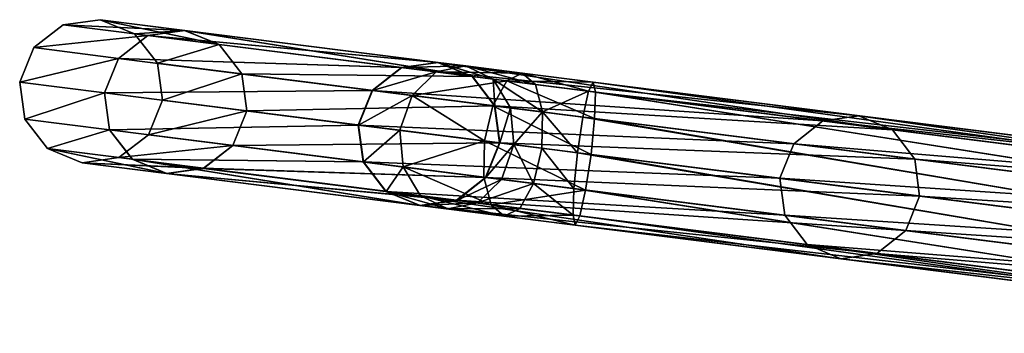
# Model space of a CAD drawing. Header units: millimetres. Extents: x 0 to 316, y 0 to 317.
# Tile 554 of 656: x 0 to 20.53, y 172.94 to 179.47. Entities that reach past the tile are written whole.
import ezdxf

# ---------------------------------------------------------------- set-up
doc = ezdxf.new("R2010")
doc.units = ezdxf.units.MM
doc.header["$LTSCALE"] = 25.4
doc.layers.get('0').update_dxf_attribs({"true_color": 0xff5454})

# ---------------------------------------------------------------- blocks, each defined once
blk = doc.blocks.new('LUKSOR-L-8847.STL')
at = {"color": 250, "true_color": 0x262626}
mesh = blk.add_polyface(dxfattribs=at)
corners = [(-157.062, 180.477, 309.404), (-154.685, 180.73, 258.355), (-155.297, 180.254, 258.317), (-156.449, 180.953, 309.404)]
mesh.append_faces([[corners[k] for k in face] for face in [(0, 1, 2), (1, 0, 3)]], dxfattribs={"vtx0": -1, "color": 250})
mesh = blk.add_polyface(dxfattribs=at)
corners = [(-157.062, 180.477, 309.404), (-154.681, 180.729, 360.453), (-156.449, 180.953, 309.404), (-155.294, 180.253, 360.492)]
mesh.append_faces([[corners[k] for k in face] for face in [(0, 1, 2), (1, 0, 3)]], dxfattribs={"vtx0": -1, "color": 250})
mesh = blk.add_polyface(dxfattribs=at)
corners = [(-156.449, 180.953, 309.404), (-153.917, 180.836, 258.407), (-154.685, 180.73, 258.355), (-155.68, 181.058, 309.404)]
mesh.append_faces([[corners[k] for k in face] for face in [(0, 1, 2), (1, 0, 3)]], dxfattribs={"vtx0": -1, "color": 250})
mesh = blk.add_polyface(dxfattribs=at)
corners = [(-156.449, 180.953, 309.404), (-153.914, 180.835, 360.401), (-155.68, 181.058, 309.404), (-154.681, 180.729, 360.453)]
mesh.append_faces([[corners[k] for k in face] for face in [(0, 1, 2), (1, 0, 3)]], dxfattribs={"vtx0": -1, "color": 250})
mesh = blk.add_polyface(dxfattribs=at)
corners = [(-155.68, 181.058, 309.404), (-153.2, 180.542, 258.459), (-153.917, 180.836, 258.407), (-154.961, 180.765, 309.404)]
mesh.append_faces([[corners[k] for k in face] for face in [(0, 1, 2), (1, 0, 3)]], dxfattribs={"vtx0": -1, "color": 250})
mesh = blk.add_polyface(dxfattribs=at)
corners = [(-153.914, 180.835, 360.401), (-154.961, 180.765, 309.404), (-155.68, 181.058, 309.404), (-153.197, 180.542, 360.349)]
mesh.append_faces([[corners[k] for k in face] for face in [(0, 1, 2), (1, 0, 3)]], dxfattribs={"vtx0": -1, "color": 250})
mesh = blk.add_polyface(dxfattribs=at)
corners = [(-155.297, 180.254, 258.317), (-149.398, 180.062, 207.553), (-150.006, 179.585, 207.477), (-154.685, 180.73, 258.355)]
mesh.append_faces([[corners[k] for k in face] for face in [(0, 1, 2), (1, 0, 3)]], dxfattribs={"vtx0": -1, "color": 250})
mesh = blk.add_polyface(dxfattribs=at)
corners = [(-155.294, 180.253, 360.492), (-149.391, 180.061, 411.254), (-154.681, 180.729, 360.453), (-149.999, 179.585, 411.331)]
mesh.append_faces([[corners[k] for k in face] for face in [(0, 1, 2), (1, 0, 3)]], dxfattribs={"vtx0": -1, "color": 250})
mesh = blk.add_polyface(dxfattribs=at)
corners = [(-153.2, 180.542, 258.459), (-154.485, 180.151, 309.404), (-152.726, 179.929, 258.498), (-154.961, 180.765, 309.404)]
mesh.append_faces([[corners[k] for k in face] for face in [(0, 1, 2), (1, 0, 3)]], dxfattribs={"vtx0": -1, "color": 250})
mesh = blk.add_polyface(dxfattribs=at)
corners = [(-154.485, 180.151, 309.404), (-153.197, 180.542, 360.349), (-152.722, 179.929, 360.311), (-154.961, 180.765, 309.404)]
mesh.append_faces([[corners[k] for k in face] for face in [(0, 1, 2), (1, 0, 3)]], dxfattribs={"vtx0": -1, "color": 250})
mesh = blk.add_polyface(dxfattribs=at)
corners = [(-154.685, 180.73, 258.355), (-148.636, 180.168, 207.658), (-149.398, 180.062, 207.553), (-153.917, 180.836, 258.407)]
mesh.append_faces([[corners[k] for k in face] for face in [(0, 1, 2), (1, 0, 3)]], dxfattribs={"vtx0": -1, "color": 250})
mesh = blk.add_polyface(dxfattribs=at)
corners = [(-154.681, 180.729, 360.453), (-148.629, 180.167, 411.15), (-153.914, 180.835, 360.401), (-149.391, 180.061, 411.254)]
mesh.append_faces([[corners[k] for k in face] for face in [(0, 1, 2), (1, 0, 3)]], dxfattribs={"vtx0": -1, "color": 250})
mesh = blk.add_polyface(dxfattribs=at)
corners = [(-153.917, 180.836, 258.407), (-147.924, 179.876, 207.762), (-148.636, 180.168, 207.658), (-153.2, 180.542, 258.459)]
mesh.append_faces([[corners[k] for k in face] for face in [(0, 1, 2), (1, 0, 3)]], dxfattribs={"vtx0": -1, "color": 250})
mesh = blk.add_polyface(dxfattribs=at)
corners = [(-153.914, 180.835, 360.401), (-147.918, 179.875, 411.046), (-153.197, 180.542, 360.349), (-148.629, 180.167, 411.15)]
mesh.append_faces([[corners[k] for k in face] for face in [(0, 1, 2), (1, 0, 3)]], dxfattribs={"vtx0": -1, "color": 250})
mesh = blk.add_polyface(dxfattribs=at)
corners = [(-157.356, 179.758, 309.404), (-155.297, 180.254, 258.317), (-155.59, 179.535, 258.303), (-157.062, 180.477, 309.404)]
mesh.append_faces([[corners[k] for k in face] for face in [(0, 1, 2), (1, 0, 3)]], dxfattribs={"vtx0": -1, "color": 250})
mesh = blk.add_polyface(dxfattribs=at)
corners = [(-155.294, 180.253, 360.492), (-157.356, 179.758, 309.404), (-155.586, 179.534, 360.506), (-157.062, 180.477, 309.404)]
mesh.append_faces([[corners[k] for k in face] for face in [(0, 1, 2), (1, 0, 3)]], dxfattribs={"vtx0": -1, "color": 250})
mesh = blk.add_polyface(dxfattribs=at)
corners = [(-147.924, 179.876, 207.762), (-152.726, 179.929, 258.498), (-147.454, 179.263, 207.838), (-153.2, 180.542, 258.459)]
mesh.append_faces([[corners[k] for k in face] for face in [(0, 1, 2), (1, 0, 3)]], dxfattribs={"vtx0": -1, "color": 250})
mesh = blk.add_polyface(dxfattribs=at)
corners = [(-152.722, 179.929, 360.311), (-147.918, 179.875, 411.046), (-147.447, 179.262, 410.97), (-153.197, 180.542, 360.349)]
mesh.append_faces([[corners[k] for k in face] for face in [(0, 1, 2), (1, 0, 3)]], dxfattribs={"vtx0": -1, "color": 250})
mesh = blk.add_polyface(dxfattribs=at)
corners = [(-155.59, 179.535, 258.303), (-150.006, 179.585, 207.477), (-150.298, 178.866, 207.449), (-155.297, 180.254, 258.317)]
mesh.append_faces([[corners[k] for k in face] for face in [(0, 1, 2), (1, 0, 3)]], dxfattribs={"vtx0": -1, "color": 250})
mesh = blk.add_polyface(dxfattribs=at)
corners = [(-149.999, 179.585, 411.331), (-155.586, 179.534, 360.506), (-150.291, 178.865, 411.359), (-155.294, 180.253, 360.492)]
mesh.append_faces([[corners[k] for k in face] for face in [(0, 1, 2), (1, 0, 3)]], dxfattribs={"vtx0": -1, "color": 250})
mesh = blk.add_polyface(dxfattribs=at)
corners = [(-152.726, 179.929, 258.498), (-154.379, 179.382, 309.404), (-152.621, 179.16, 258.512), (-154.485, 180.151, 309.404)]
mesh.append_faces([[corners[k] for k in face] for face in [(0, 1, 2), (1, 0, 3)]], dxfattribs={"vtx0": -1, "color": 250})
mesh = blk.add_polyface(dxfattribs=at)
corners = [(-154.379, 179.382, 309.404), (-152.722, 179.929, 360.311), (-152.617, 179.159, 360.297), (-154.485, 180.151, 309.404)]
mesh.append_faces([[corners[k] for k in face] for face in [(0, 1, 2), (1, 0, 3)]], dxfattribs={"vtx0": -1, "color": 250})
mesh = blk.add_polyface(dxfattribs=at)
corners = [(-150.006, 179.585, 207.477), (-140.614, 178.952, 157.246), (-141.216, 178.475, 157.132), (-149.398, 180.062, 207.553)]
mesh.append_faces([[corners[k] for k in face] for face in [(0, 1, 2), (1, 0, 3)]], dxfattribs={"vtx0": -1, "color": 250})
mesh = blk.add_polyface(dxfattribs=at)
corners = [(-149.999, 179.585, 411.331), (-148.672, 179.97, 412.998), (-149.391, 180.061, 411.254), (-149.175, 179.48, 413.33)]
mesh.append_faces([[corners[k] for k in face] for face in [(0, 1, 2), (1, 0, 3)]], dxfattribs={"vtx0": -1, "color": 250})
mesh = blk.add_polyface(dxfattribs=at)
corners = [(-149.398, 180.062, 207.553), (-139.861, 179.06, 157.402), (-140.614, 178.952, 157.246), (-148.636, 180.168, 207.658)]
mesh.append_faces([[corners[k] for k in face] for face in [(0, 1, 2), (1, 0, 3)]], dxfattribs={"vtx0": -1, "color": 250})
mesh = blk.add_polyface(dxfattribs=at)
corners = [(-149.391, 180.061, 411.254), (-148.054, 180.095, 412.545), (-148.629, 180.167, 411.15), (-148.672, 179.97, 412.998)]
mesh.append_faces([[corners[k] for k in face] for face in [(0, 1, 2), (1, 0, 3)]], dxfattribs={"vtx0": -1, "color": 250})
mesh = blk.add_polyface(dxfattribs=at)
corners = [(-148.672, 179.97, 412.998), (-146.877, 179.946, 413.481), (-148.054, 180.095, 412.545), (-147.202, 179.785, 414.167)]
mesh.append_faces([[corners[k] for k in face] for face in [(0, 1, 2), (1, 0, 3)]], dxfattribs={"vtx0": -1, "color": 250})
mesh = blk.add_polyface(dxfattribs=at)
corners = [(-148.636, 180.168, 207.658), (-139.159, 178.768, 157.558), (-139.861, 179.06, 157.402), (-147.924, 179.876, 207.762)]
mesh.append_faces([[corners[k] for k in face] for face in [(0, 1, 2), (1, 0, 3)]], dxfattribs={"vtx0": -1, "color": 250})
mesh = blk.add_polyface(dxfattribs=at)
corners = [(-148.629, 180.167, 411.15), (-147.486, 179.82, 412.092), (-147.918, 179.875, 411.046), (-148.054, 180.095, 412.545)]
mesh.append_faces([[corners[k] for k in face] for face in [(0, 1, 2), (1, 0, 3)]], dxfattribs={"vtx0": -1, "color": 250})
mesh = blk.add_polyface(dxfattribs=at)
corners = [(-148.054, 180.095, 412.545), (-146.604, 179.709, 412.794), (-147.486, 179.82, 412.092), (-146.877, 179.946, 413.481)]
mesh.append_faces([[corners[k] for k in face] for face in [(0, 1, 2), (1, 0, 3)]], dxfattribs={"vtx0": -1, "color": 250})
mesh = blk.add_polyface(dxfattribs=at)
corners = [(-147.454, 179.263, 207.838), (-152.621, 179.16, 258.512), (-147.35, 178.494, 207.866), (-152.726, 179.929, 258.498)]
mesh.append_faces([[corners[k] for k in face] for face in [(0, 1, 2), (1, 0, 3)]], dxfattribs={"vtx0": -1, "color": 250})
mesh = blk.add_polyface(dxfattribs=at)
corners = [(-152.617, 179.159, 360.297), (-147.447, 179.262, 410.97), (-147.343, 178.493, 410.942), (-152.722, 179.929, 360.311)]
mesh.append_faces([[corners[k] for k in face] for face in [(0, 1, 2), (1, 0, 3)]], dxfattribs={"vtx0": -1, "color": 250})
mesh = blk.add_polyface(dxfattribs=at)
corners = [(-149.175, 179.48, 413.33), (-147.202, 179.785, 414.167), (-148.672, 179.97, 412.998), (-147.489, 179.267, 414.67)]
mesh.append_faces([[corners[k] for k in face] for face in [(0, 1, 2), (1, 0, 3)]], dxfattribs={"vtx0": -1, "color": 250})
mesh = blk.add_polyface(dxfattribs=at)
corners = [(-139.159, 178.768, 157.558), (-147.454, 179.263, 207.838), (-138.695, 178.156, 157.672), (-147.924, 179.876, 207.762)]
mesh.append_faces([[corners[k] for k in face] for face in [(0, 1, 2), (1, 0, 3)]], dxfattribs={"vtx0": -1, "color": 250})
mesh = blk.add_polyface(dxfattribs=at)
corners = [(-147.447, 179.262, 410.97), (-147.486, 179.82, 412.092), (-147.121, 179.221, 411.761), (-147.918, 179.875, 411.046)]
mesh.append_faces([[corners[k] for k in face] for face in [(0, 1, 2), (1, 0, 3)]], dxfattribs={"vtx0": -1, "color": 250})
mesh = blk.add_polyface(dxfattribs=at)
corners = [(-147.202, 179.785, 414.167), (-145.398, 179.759, 413.72), (-146.877, 179.946, 413.481), (-145.352, 179.551, 414.466)]
mesh.append_faces([[corners[k] for k in face] for face in [(0, 1, 2), (1, 0, 3)]], dxfattribs={"vtx0": -1, "color": 250})
mesh = blk.add_polyface(dxfattribs=at)
corners = [(-146.877, 179.946, 413.481), (-145.494, 179.569, 412.973), (-146.604, 179.709, 412.794), (-145.398, 179.759, 413.72)]
mesh.append_faces([[corners[k] for k in face] for face in [(0, 1, 2), (1, 0, 3)]], dxfattribs={"vtx0": -1, "color": 250})
mesh = blk.add_polyface(dxfattribs=at)
corners = [(-157.25, 178.989, 309.404), (-155.59, 179.535, 258.303), (-155.485, 178.766, 258.317), (-157.356, 179.758, 309.404)]
mesh.append_faces([[corners[k] for k in face] for face in [(0, 1, 2), (1, 0, 3)]], dxfattribs={"vtx0": -1, "color": 250})
mesh = blk.add_polyface(dxfattribs=at)
corners = [(-155.586, 179.534, 360.506), (-157.25, 178.989, 309.404), (-155.482, 178.765, 360.492), (-157.356, 179.758, 309.404)]
mesh.append_faces([[corners[k] for k in face] for face in [(0, 1, 2), (1, 0, 3)]], dxfattribs={"vtx0": -1, "color": 250})
mesh = blk.add_polyface(dxfattribs=at)
corners = [(-145.369, 179, 415.013), (-147.202, 179.785, 414.167), (-147.489, 179.267, 414.67), (-145.352, 179.551, 414.466)]
mesh.append_faces([[corners[k] for k in face] for face in [(0, 1, 2), (1, 0, 3)]], dxfattribs={"vtx0": -1, "color": 250})
mesh = blk.add_polyface(dxfattribs=at)
corners = [(-147.486, 179.82, 412.092), (-146.454, 179.137, 412.291), (-147.121, 179.221, 411.761), (-146.604, 179.709, 412.794)]
mesh.append_faces([[corners[k] for k in face] for face in [(0, 1, 2), (1, 0, 3)]], dxfattribs={"vtx0": -1, "color": 250})
mesh = blk.add_polyface(dxfattribs=at)
corners = [(-145.494, 179.569, 412.973), (-146.454, 179.137, 412.291), (-146.604, 179.709, 412.794), (-145.615, 179.031, 412.426)]
mesh.append_faces([[corners[k] for k in face] for face in [(0, 1, 2), (1, 0, 3)]], dxfattribs={"vtx0": -1, "color": 250})
mesh = blk.add_polyface(dxfattribs=at)
corners = [(-145.398, 179.759, 413.72), (-127.513, 177.297, 413.015), (-145.494, 179.569, 412.973), (-127.562, 177.506, 413.761)]
mesh.append_faces([[corners[k] for k in face] for face in [(0, 1, 2), (1, 0, 3)]], dxfattribs={"vtx0": -1, "color": 250})
mesh = blk.add_polyface(dxfattribs=at)
corners = [(-145.352, 179.551, 414.466), (-127.562, 177.506, 413.761), (-145.398, 179.759, 413.72), (-127.662, 177.316, 414.507)]
mesh.append_faces([[corners[k] for k in face] for face in [(0, 1, 2), (1, 0, 3)]], dxfattribs={"vtx0": -1, "color": 250})
mesh = blk.add_polyface(dxfattribs=at)
corners = [(-155.485, 178.766, 258.317), (-150.298, 178.866, 207.449), (-150.194, 178.097, 207.477), (-155.59, 179.535, 258.303)]
mesh.append_faces([[corners[k] for k in face] for face in [(0, 1, 2), (1, 0, 3)]], dxfattribs={"vtx0": -1, "color": 250})
mesh = blk.add_polyface(dxfattribs=at)
corners = [(-150.291, 178.865, 411.359), (-155.482, 178.765, 360.492), (-150.188, 178.096, 411.331), (-155.586, 179.534, 360.506)]
mesh.append_faces([[corners[k] for k in face] for face in [(0, 1, 2), (1, 0, 3)]], dxfattribs={"vtx0": -1, "color": 250})
mesh = blk.add_polyface(dxfattribs=at)
corners = [(-150.298, 178.866, 207.449), (-141.216, 178.475, 157.132), (-141.505, 177.756, 157.091), (-150.006, 179.585, 207.477)]
mesh.append_faces([[corners[k] for k in face] for face in [(0, 1, 2), (1, 0, 3)]], dxfattribs={"vtx0": -1, "color": 250})
mesh = blk.add_polyface(dxfattribs=at)
corners = [(-149.175, 179.48, 413.33), (-150.291, 178.865, 411.359), (-149.428, 178.756, 413.451), (-149.999, 179.585, 411.331)]
mesh.append_faces([[corners[k] for k in face] for face in [(0, 1, 2), (1, 0, 3)]], dxfattribs={"vtx0": -1, "color": 250})
mesh = blk.add_polyface(dxfattribs=at)
corners = [(-147.663, 178.534, 414.854), (-149.175, 179.48, 413.33), (-149.428, 178.756, 413.451), (-147.489, 179.267, 414.67)]
mesh.append_faces([[corners[k] for k in face] for face in [(0, 1, 2), (1, 0, 3)]], dxfattribs={"vtx0": -1, "color": 250})
mesh = blk.add_polyface(dxfattribs=at)
corners = [(-145.494, 179.569, 412.973), (-127.527, 176.746, 412.469), (-145.615, 179.031, 412.426), (-127.513, 177.297, 413.015)]
mesh.append_faces([[corners[k] for k in face] for face in [(0, 1, 2), (1, 0, 3)]], dxfattribs={"vtx0": -1, "color": 250})
mesh = blk.add_polyface(dxfattribs=at)
corners = [(-127.785, 176.778, 415.054), (-145.352, 179.551, 414.466), (-145.369, 179, 415.013), (-127.662, 177.316, 414.507)]
mesh.append_faces([[corners[k] for k in face] for face in [(0, 1, 2), (1, 0, 3)]], dxfattribs={"vtx0": -1, "color": 250})
mesh = blk.add_polyface(dxfattribs=at)
corners = [(-152.621, 179.16, 258.512), (-154.673, 178.663, 309.404), (-152.914, 178.441, 258.498), (-154.379, 179.382, 309.404)]
mesh.append_faces([[corners[k] for k in face] for face in [(0, 1, 2), (1, 0, 3)]], dxfattribs={"vtx0": -1, "color": 250})
mesh = blk.add_polyface(dxfattribs=at)
corners = [(-154.673, 178.663, 309.404), (-152.617, 179.159, 360.297), (-152.91, 178.44, 360.311), (-154.379, 179.382, 309.404)]
mesh.append_faces([[corners[k] for k in face] for face in [(0, 1, 2), (1, 0, 3)]], dxfattribs={"vtx0": -1, "color": 250})
mesh = blk.add_polyface(dxfattribs=at)
corners = [(-145.444, 178.253, 415.213), (-147.489, 179.267, 414.67), (-147.663, 178.534, 414.854), (-145.369, 179, 415.013)]
mesh.append_faces([[corners[k] for k in face] for face in [(0, 1, 2), (1, 0, 3)]], dxfattribs={"vtx0": -1, "color": 250})
mesh = blk.add_polyface(dxfattribs=at)
corners = [(-138.695, 178.156, 157.672), (-147.35, 178.494, 207.866), (-138.594, 177.388, 157.713), (-147.454, 179.263, 207.838)]
mesh.append_faces([[corners[k] for k in face] for face in [(0, 1, 2), (1, 0, 3)]], dxfattribs={"vtx0": -1, "color": 250})
mesh = blk.add_polyface(dxfattribs=at)
corners = [(-147.343, 178.493, 410.942), (-147.121, 179.221, 411.761), (-147.056, 178.457, 411.639), (-147.447, 179.262, 410.97)]
mesh.append_faces([[corners[k] for k in face] for face in [(0, 1, 2), (1, 0, 3)]], dxfattribs={"vtx0": -1, "color": 250})
mesh = blk.add_polyface(dxfattribs=at)
corners = [(-146.454, 179.137, 412.291), (-147.056, 178.457, 411.639), (-147.121, 179.221, 411.761), (-146.468, 178.382, 412.107)]
mesh.append_faces([[corners[k] for k in face] for face in [(0, 1, 2), (1, 0, 3)]], dxfattribs={"vtx0": -1, "color": 250})
mesh = blk.add_polyface(dxfattribs=at)
corners = [(-147.35, 178.494, 207.866), (-152.914, 178.441, 258.498), (-147.642, 177.775, 207.838), (-152.621, 179.16, 258.512)]
mesh.append_faces([[corners[k] for k in face] for face in [(0, 1, 2), (1, 0, 3)]], dxfattribs={"vtx0": -1, "color": 250})
mesh = blk.add_polyface(dxfattribs=at)
corners = [(-152.91, 178.44, 360.311), (-147.343, 178.493, 410.942), (-147.635, 177.774, 410.97), (-152.617, 179.159, 360.297)]
mesh.append_faces([[corners[k] for k in face] for face in [(0, 1, 2), (1, 0, 3)]], dxfattribs={"vtx0": -1, "color": 250})
mesh = blk.add_polyface(dxfattribs=at)
corners = [(-146.454, 179.137, 412.291), (-145.728, 178.289, 412.226), (-146.468, 178.382, 412.107), (-145.615, 179.031, 412.426)]
mesh.append_faces([[corners[k] for k in face] for face in [(0, 1, 2), (1, 0, 3)]], dxfattribs={"vtx0": -1, "color": 250})
mesh = blk.add_polyface(dxfattribs=at)
corners = [(-145.615, 179.031, 412.426), (-127.601, 175.999, 412.269), (-145.728, 178.289, 412.226), (-127.527, 176.746, 412.469)]
mesh.append_faces([[corners[k] for k in face] for face in [(0, 1, 2), (1, 0, 3)]], dxfattribs={"vtx0": -1, "color": 250})
mesh = blk.add_polyface(dxfattribs=at)
corners = [(-140.614, 178.952, 157.246), (-127.636, 177.515, 107.884), (-128.376, 177.406, 107.678), (-139.861, 179.06, 157.402)]
mesh.append_faces([[corners[k] for k in face] for face in [(0, 1, 2), (1, 0, 3)]], dxfattribs={"vtx0": -1, "color": 250})
mesh = blk.add_polyface(dxfattribs=at)
corners = [(-139.861, 179.06, 157.402), (-126.945, 177.226, 108.091), (-127.636, 177.515, 107.884), (-139.159, 178.768, 157.558)]
mesh.append_faces([[corners[k] for k in face] for face in [(0, 1, 2), (1, 0, 3)]], dxfattribs={"vtx0": -1, "color": 250})
mesh = blk.add_polyface(dxfattribs=at)
corners = [(-156.774, 178.375, 309.404), (-155.485, 178.766, 258.317), (-155.01, 178.152, 258.355), (-157.25, 178.989, 309.404)]
mesh.append_faces([[corners[k] for k in face] for face in [(0, 1, 2), (1, 0, 3)]], dxfattribs={"vtx0": -1, "color": 250})
mesh = blk.add_polyface(dxfattribs=at)
corners = [(-155.482, 178.765, 360.492), (-156.774, 178.375, 309.404), (-155.007, 178.152, 360.453), (-157.25, 178.989, 309.404)]
mesh.append_faces([[corners[k] for k in face] for face in [(0, 1, 2), (1, 0, 3)]], dxfattribs={"vtx0": -1, "color": 250})
mesh = blk.add_polyface(dxfattribs=at)
corners = [(-150.194, 178.097, 207.477), (-141.505, 177.756, 157.091), (-141.404, 176.987, 157.132), (-150.298, 178.866, 207.449)]
mesh.append_faces([[corners[k] for k in face] for face in [(0, 1, 2), (1, 0, 3)]], dxfattribs={"vtx0": -1, "color": 250})
mesh = blk.add_polyface(dxfattribs=at)
corners = [(-149.428, 178.756, 413.451), (-150.188, 178.096, 411.331), (-149.363, 177.992, 413.33), (-150.291, 178.865, 411.359)]
mesh.append_faces([[corners[k] for k in face] for face in [(0, 1, 2), (1, 0, 3)]], dxfattribs={"vtx0": -1, "color": 250})
mesh = blk.add_polyface(dxfattribs=at)
corners = [(-127.899, 176.037, 415.254), (-145.369, 179, 415.013), (-145.444, 178.253, 415.213), (-127.785, 176.778, 415.054)]
mesh.append_faces([[corners[k] for k in face] for face in [(0, 1, 2), (1, 0, 3)]], dxfattribs={"vtx0": -1, "color": 250})
mesh = blk.add_polyface(dxfattribs=at)
corners = [(-141.216, 178.475, 157.132), (-128.376, 177.406, 107.678), (-128.969, 176.928, 107.527), (-140.614, 178.952, 157.246)]
mesh.append_faces([[corners[k] for k in face] for face in [(0, 1, 2), (1, 0, 3)]], dxfattribs={"vtx0": -1, "color": 250})
mesh = blk.add_polyface(dxfattribs=at)
corners = [(-155.01, 178.152, 258.355), (-150.194, 178.097, 207.477), (-149.724, 177.484, 207.553), (-155.485, 178.766, 258.317)]
mesh.append_faces([[corners[k] for k in face] for face in [(0, 1, 2), (1, 0, 3)]], dxfattribs={"vtx0": -1, "color": 250})
mesh = blk.add_polyface(dxfattribs=at)
corners = [(-150.188, 178.096, 411.331), (-155.007, 178.152, 360.453), (-149.717, 177.484, 411.254), (-155.482, 178.765, 360.492)]
mesh.append_faces([[corners[k] for k in face] for face in [(0, 1, 2), (1, 0, 3)]], dxfattribs={"vtx0": -1, "color": 250})
mesh = blk.add_polyface(dxfattribs=at)
corners = [(-152.914, 178.441, 258.498), (-155.286, 178.187, 309.404), (-153.526, 177.965, 258.459), (-154.673, 178.663, 309.404)]
mesh.append_faces([[corners[k] for k in face] for face in [(0, 1, 2), (1, 0, 3)]], dxfattribs={"vtx0": -1, "color": 250})
mesh = blk.add_polyface(dxfattribs=at)
corners = [(-152.91, 178.44, 360.311), (-155.286, 178.187, 309.404), (-154.673, 178.663, 309.404), (-153.522, 177.964, 360.349)]
mesh.append_faces([[corners[k] for k in face] for face in [(0, 1, 2), (1, 0, 3)]], dxfattribs={"vtx0": -1, "color": 250})
mesh = blk.add_polyface(dxfattribs=at)
corners = [(-149.363, 177.992, 413.33), (-147.663, 178.534, 414.854), (-149.428, 178.756, 413.451), (-147.677, 177.779, 414.67)]
mesh.append_faces([[corners[k] for k in face] for face in [(0, 1, 2), (1, 0, 3)]], dxfattribs={"vtx0": -1, "color": 250})
mesh = blk.add_polyface(dxfattribs=at)
corners = [(-126.945, 177.226, 108.091), (-138.695, 178.156, 157.672), (-126.491, 176.615, 108.242), (-139.159, 178.768, 157.558)]
mesh.append_faces([[corners[k] for k in face] for face in [(0, 1, 2), (1, 0, 3)]], dxfattribs={"vtx0": -1, "color": 250})
mesh = blk.add_polyface(dxfattribs=at)
corners = [(-147.642, 177.775, 207.838), (-153.526, 177.965, 258.459), (-148.25, 177.298, 207.762), (-152.914, 178.441, 258.498)]
mesh.append_faces([[corners[k] for k in face] for face in [(0, 1, 2), (1, 0, 3)]], dxfattribs={"vtx0": -1, "color": 250})
mesh = blk.add_polyface(dxfattribs=at)
corners = [(-147.635, 177.774, 410.97), (-153.522, 177.964, 360.349), (-152.91, 178.44, 360.311), (-148.243, 177.297, 411.046)]
mesh.append_faces([[corners[k] for k in face] for face in [(0, 1, 2), (1, 0, 3)]], dxfattribs={"vtx0": -1, "color": 250})
mesh = blk.add_polyface(dxfattribs=at)
corners = [(-145.557, 177.511, 415.013), (-147.663, 178.534, 414.854), (-147.677, 177.779, 414.67), (-145.444, 178.253, 415.213)]
mesh.append_faces([[corners[k] for k in face] for face in [(0, 1, 2), (1, 0, 3)]], dxfattribs={"vtx0": -1, "color": 250})
mesh = blk.add_polyface(dxfattribs=at)
corners = [(-138.594, 177.388, 157.713), (-147.642, 177.775, 207.838), (-138.883, 176.668, 157.672), (-147.35, 178.494, 207.866)]
mesh.append_faces([[corners[k] for k in face] for face in [(0, 1, 2), (1, 0, 3)]], dxfattribs={"vtx0": -1, "color": 250})
mesh = blk.add_polyface(dxfattribs=at)
corners = [(-147.635, 177.774, 410.97), (-147.056, 178.457, 411.639), (-147.309, 177.733, 411.761), (-147.343, 178.493, 410.942)]
mesh.append_faces([[corners[k] for k in face] for face in [(0, 1, 2), (1, 0, 3)]], dxfattribs={"vtx0": -1, "color": 250})
mesh = blk.add_polyface(dxfattribs=at)
corners = [(-147.056, 178.457, 411.639), (-146.642, 177.648, 412.291), (-147.309, 177.733, 411.761), (-146.468, 178.382, 412.107)]
mesh.append_faces([[corners[k] for k in face] for face in [(0, 1, 2), (1, 0, 3)]], dxfattribs={"vtx0": -1, "color": 250})
mesh = blk.add_polyface(dxfattribs=at)
corners = [(-141.505, 177.756, 157.091), (-128.969, 176.928, 107.527), (-129.254, 176.208, 107.472), (-141.216, 178.475, 157.132)]
mesh.append_faces([[corners[k] for k in face] for face in [(0, 1, 2), (1, 0, 3)]], dxfattribs={"vtx0": -1, "color": 250})
mesh = blk.add_polyface(dxfattribs=at)
corners = [(-154.293, 177.859, 258.407), (-156.774, 178.375, 309.404), (-155.01, 178.152, 258.355), (-156.056, 178.082, 309.404)]
mesh.append_faces([[corners[k] for k in face] for face in [(0, 1, 2), (1, 0, 3)]], dxfattribs={"vtx0": -1, "color": 250})
mesh = blk.add_polyface(dxfattribs=at)
corners = [(-154.29, 177.859, 360.401), (-156.774, 178.375, 309.404), (-156.056, 178.082, 309.404), (-155.007, 178.152, 360.453)]
mesh.append_faces([[corners[k] for k in face] for face in [(0, 1, 2), (1, 0, 3)]], dxfattribs={"vtx0": -1, "color": 250})
mesh = blk.add_polyface(dxfattribs=at)
corners = [(-153.526, 177.965, 258.459), (-156.056, 178.082, 309.404), (-154.293, 177.859, 258.407), (-155.286, 178.187, 309.404)]
mesh.append_faces([[corners[k] for k in face] for face in [(0, 1, 2), (1, 0, 3)]], dxfattribs={"vtx0": -1, "color": 250})
mesh = blk.add_polyface(dxfattribs=at)
corners = [(-153.522, 177.964, 360.349), (-156.056, 178.082, 309.404), (-155.286, 178.187, 309.404), (-154.29, 177.859, 360.401)]
mesh.append_faces([[corners[k] for k in face] for face in [(0, 1, 2), (1, 0, 3)]], dxfattribs={"vtx0": -1, "color": 250})
mesh = blk.add_polyface(dxfattribs=at)
corners = [(-146.468, 178.382, 412.107), (-145.803, 177.542, 412.426), (-146.642, 177.648, 412.291), (-145.728, 178.289, 412.226)]
mesh.append_faces([[corners[k] for k in face] for face in [(0, 1, 2), (1, 0, 3)]], dxfattribs={"vtx0": -1, "color": 250})
mesh = blk.add_polyface(dxfattribs=at)
corners = [(-145.728, 178.289, 412.226), (-127.715, 175.257, 412.469), (-145.803, 177.542, 412.426), (-127.601, 175.999, 412.269)]
mesh.append_faces([[corners[k] for k in face] for face in [(0, 1, 2), (1, 0, 3)]], dxfattribs={"vtx0": -1, "color": 250})
mesh = blk.add_polyface(dxfattribs=at)
corners = [(-127.973, 175.29, 415.054), (-145.444, 178.253, 415.213), (-145.557, 177.511, 415.013), (-127.899, 176.037, 415.254)]
mesh.append_faces([[corners[k] for k in face] for face in [(0, 1, 2), (1, 0, 3)]], dxfattribs={"vtx0": -1, "color": 250})
mesh = blk.add_polyface(dxfattribs=at)
corners = [(-149.012, 177.192, 207.658), (-155.01, 178.152, 258.355), (-149.724, 177.484, 207.553), (-154.293, 177.859, 258.407)]
mesh.append_faces([[corners[k] for k in face] for face in [(0, 1, 2), (1, 0, 3)]], dxfattribs={"vtx0": -1, "color": 250})
mesh = blk.add_polyface(dxfattribs=at)
corners = [(-149.005, 177.191, 411.15), (-155.007, 178.152, 360.453), (-154.29, 177.859, 360.401), (-149.717, 177.484, 411.254)]
mesh.append_faces([[corners[k] for k in face] for face in [(0, 1, 2), (1, 0, 3)]], dxfattribs={"vtx0": -1, "color": 250})
mesh = blk.add_polyface(dxfattribs=at)
corners = [(-149.724, 177.484, 207.553), (-141.404, 176.987, 157.132), (-140.94, 176.375, 157.246), (-150.194, 178.097, 207.477)]
mesh.append_faces([[corners[k] for k in face] for face in [(0, 1, 2), (1, 0, 3)]], dxfattribs={"vtx0": -1, "color": 250})
mesh = blk.add_polyface(dxfattribs=at)
corners = [(-149.363, 177.992, 413.33), (-149.717, 177.484, 411.254), (-148.998, 177.393, 412.998), (-150.188, 178.096, 411.331)]
mesh.append_faces([[corners[k] for k in face] for face in [(0, 1, 2), (1, 0, 3)]], dxfattribs={"vtx0": -1, "color": 250})
mesh = blk.add_polyface(dxfattribs=at)
corners = [(-147.527, 177.207, 414.167), (-149.363, 177.992, 413.33), (-148.998, 177.393, 412.998), (-147.677, 177.779, 414.67)]
mesh.append_faces([[corners[k] for k in face] for face in [(0, 1, 2), (1, 0, 3)]], dxfattribs={"vtx0": -1, "color": 250})
mesh = blk.add_polyface(dxfattribs=at)
corners = [(-126.491, 176.615, 108.242), (-138.594, 177.388, 157.713), (-126.393, 175.846, 108.297), (-138.695, 178.156, 157.672)]
mesh.append_faces([[corners[k] for k in face] for face in [(0, 1, 2), (1, 0, 3)]], dxfattribs={"vtx0": -1, "color": 250})
mesh = blk.add_polyface(dxfattribs=at)
corners = [(-148.25, 177.298, 207.762), (-154.293, 177.859, 258.407), (-149.012, 177.192, 207.658), (-153.526, 177.965, 258.459)]
mesh.append_faces([[corners[k] for k in face] for face in [(0, 1, 2), (1, 0, 3)]], dxfattribs={"vtx0": -1, "color": 250})
mesh = blk.add_polyface(dxfattribs=at)
corners = [(-148.243, 177.297, 411.046), (-154.29, 177.859, 360.401), (-153.522, 177.964, 360.349), (-149.005, 177.191, 411.15)]
mesh.append_faces([[corners[k] for k in face] for face in [(0, 1, 2), (1, 0, 3)]], dxfattribs={"vtx0": -1, "color": 250})
mesh = blk.add_polyface(dxfattribs=at)
corners = [(-147.527, 177.207, 414.167), (-145.557, 177.511, 415.013), (-147.677, 177.779, 414.67), (-145.677, 176.973, 414.466)]
mesh.append_faces([[corners[k] for k in face] for face in [(0, 1, 2), (1, 0, 3)]], dxfattribs={"vtx0": -1, "color": 250})
mesh = blk.add_polyface(dxfattribs=at)
corners = [(-138.883, 176.668, 157.672), (-148.25, 177.298, 207.762), (-139.484, 176.191, 157.558), (-147.642, 177.775, 207.838)]
mesh.append_faces([[corners[k] for k in face] for face in [(0, 1, 2), (1, 0, 3)]], dxfattribs={"vtx0": -1, "color": 250})
mesh = blk.add_polyface(dxfattribs=at)
corners = [(-147.309, 177.733, 411.761), (-148.243, 177.297, 411.046), (-147.635, 177.774, 410.97), (-147.812, 177.243, 412.092)]
mesh.append_faces([[corners[k] for k in face] for face in [(0, 1, 2), (1, 0, 3)]], dxfattribs={"vtx0": -1, "color": 250})
mesh = blk.add_polyface(dxfattribs=at)
corners = [(-146.642, 177.648, 412.291), (-147.812, 177.243, 412.092), (-147.309, 177.733, 411.761), (-146.929, 177.131, 412.794)]
mesh.append_faces([[corners[k] for k in face] for face in [(0, 1, 2), (1, 0, 3)]], dxfattribs={"vtx0": -1, "color": 250})
mesh = blk.add_polyface(dxfattribs=at)
corners = [(-146.642, 177.648, 412.291), (-145.82, 176.991, 412.973), (-146.929, 177.131, 412.794), (-145.803, 177.542, 412.426)]
mesh.append_faces([[corners[k] for k in face] for face in [(0, 1, 2), (1, 0, 3)]], dxfattribs={"vtx0": -1, "color": 250})
mesh = blk.add_polyface(dxfattribs=at)
corners = [(-141.404, 176.987, 157.132), (-129.254, 176.208, 107.472), (-129.157, 175.44, 107.527), (-141.505, 177.756, 157.091)]
mesh.append_faces([[corners[k] for k in face] for face in [(0, 1, 2), (1, 0, 3)]], dxfattribs={"vtx0": -1, "color": 250})
mesh = blk.add_polyface(dxfattribs=at)
corners = [(-140.237, 176.083, 157.402), (-149.724, 177.484, 207.553), (-140.94, 176.375, 157.246), (-149.012, 177.192, 207.658)]
mesh.append_faces([[corners[k] for k in face] for face in [(0, 1, 2), (1, 0, 3)]], dxfattribs={"vtx0": -1, "color": 250})
mesh = blk.add_polyface(dxfattribs=at)
corners = [(-148.43, 177.118, 412.545), (-149.717, 177.484, 411.254), (-149.005, 177.191, 411.15), (-148.998, 177.393, 412.998)]
mesh.append_faces([[corners[k] for k in face] for face in [(0, 1, 2), (1, 0, 3)]], dxfattribs={"vtx0": -1, "color": 250})
mesh = blk.add_polyface(dxfattribs=at)
corners = [(-147.253, 176.97, 413.481), (-148.998, 177.393, 412.998), (-148.43, 177.118, 412.545), (-147.527, 177.207, 414.167)]
mesh.append_faces([[corners[k] for k in face] for face in [(0, 1, 2), (1, 0, 3)]], dxfattribs={"vtx0": -1, "color": 250})
mesh = blk.add_polyface(dxfattribs=at)
corners = [(-145.803, 177.542, 412.426), (-127.838, 174.72, 413.015), (-145.82, 176.991, 412.973), (-127.715, 175.257, 412.469)]
mesh.append_faces([[corners[k] for k in face] for face in [(0, 1, 2), (1, 0, 3)]], dxfattribs={"vtx0": -1, "color": 250})
mesh = blk.add_polyface(dxfattribs=at)
corners = [(-127.987, 174.738, 414.507), (-145.557, 177.511, 415.013), (-145.677, 176.973, 414.466), (-127.973, 175.29, 415.054)]
mesh.append_faces([[corners[k] for k in face] for face in [(0, 1, 2), (1, 0, 3)]], dxfattribs={"vtx0": -1, "color": 250})
mesh = blk.add_polyface(dxfattribs=at)
corners = [(-126.393, 175.846, 108.297), (-138.883, 176.668, 157.672), (-126.679, 175.127, 108.242), (-138.594, 177.388, 157.713)]
mesh.append_faces([[corners[k] for k in face] for face in [(0, 1, 2), (1, 0, 3)]], dxfattribs={"vtx0": -1, "color": 250})
mesh = blk.add_polyface(dxfattribs=at)
corners = [(-139.484, 176.191, 157.558), (-149.012, 177.192, 207.658), (-140.237, 176.083, 157.402), (-148.25, 177.298, 207.762)]
mesh.append_faces([[corners[k] for k in face] for face in [(0, 1, 2), (1, 0, 3)]], dxfattribs={"vtx0": -1, "color": 250})
mesh = blk.add_polyface(dxfattribs=at)
corners = [(-147.812, 177.243, 412.092), (-149.005, 177.191, 411.15), (-148.243, 177.297, 411.046), (-148.43, 177.118, 412.545)]
mesh.append_faces([[corners[k] for k in face] for face in [(0, 1, 2), (1, 0, 3)]], dxfattribs={"vtx0": -1, "color": 250})
mesh = blk.add_polyface(dxfattribs=at)
corners = [(-146.929, 177.131, 412.794), (-148.43, 177.118, 412.545), (-147.812, 177.243, 412.092), (-147.253, 176.97, 413.481)]
mesh.append_faces([[corners[k] for k in face] for face in [(0, 1, 2), (1, 0, 3)]], dxfattribs={"vtx0": -1, "color": 250})
mesh = blk.add_polyface(dxfattribs=at)
corners = [(-145.774, 176.783, 413.72), (-147.527, 177.207, 414.167), (-147.253, 176.97, 413.481), (-145.677, 176.973, 414.466)]
mesh.append_faces([[corners[k] for k in face] for face in [(0, 1, 2), (1, 0, 3)]], dxfattribs={"vtx0": -1, "color": 250})
mesh = blk.add_polyface(dxfattribs=at)
corners = [(-145.82, 176.991, 412.973), (-147.253, 176.97, 413.481), (-146.929, 177.131, 412.794), (-145.774, 176.783, 413.72)]
mesh.append_faces([[corners[k] for k in face] for face in [(0, 1, 2), (1, 0, 3)]], dxfattribs={"vtx0": -1, "color": 250})
mesh = blk.add_polyface(dxfattribs=at)
corners = [(-127.838, 174.72, 413.015), (-145.774, 176.783, 413.72), (-145.82, 176.991, 412.973), (-127.938, 174.53, 413.761)]
mesh.append_faces([[corners[k] for k in face] for face in [(0, 1, 2), (1, 0, 3)]], dxfattribs={"vtx0": -1, "color": 250})
mesh = blk.add_polyface(dxfattribs=at)
corners = [(-127.938, 174.53, 413.761), (-145.677, 176.973, 414.466), (-145.774, 176.783, 413.72), (-127.987, 174.738, 414.507)]
mesh.append_faces([[corners[k] for k in face] for face in [(0, 1, 2), (1, 0, 3)]], dxfattribs={"vtx0": -1, "color": 250})
mesh = blk.add_polyface(dxfattribs=at)
corners = [(-140.94, 176.375, 157.246), (-129.157, 175.44, 107.527), (-128.702, 174.829, 107.678), (-141.404, 176.987, 157.132)]
mesh.append_faces([[corners[k] for k in face] for face in [(0, 1, 2), (1, 0, 3)]], dxfattribs={"vtx0": -1, "color": 250})
mesh = blk.add_polyface(dxfattribs=at)
corners = [(-126.679, 175.127, 108.242), (-139.484, 176.191, 157.558), (-127.271, 174.648, 108.091), (-138.883, 176.668, 157.672)]
mesh.append_faces([[corners[k] for k in face] for face in [(0, 1, 2), (1, 0, 3)]], dxfattribs={"vtx0": -1, "color": 250})
mesh = blk.add_polyface(dxfattribs=at)
corners = [(-128.012, 174.539, 107.884), (-140.94, 176.375, 157.246), (-128.702, 174.829, 107.678), (-140.237, 176.083, 157.402)]
mesh.append_faces([[corners[k] for k in face] for face in [(0, 1, 2), (1, 0, 3)]], dxfattribs={"vtx0": -1, "color": 250})
mesh = blk.add_polyface(dxfattribs=at)
corners = [(-127.271, 174.648, 108.091), (-140.237, 176.083, 157.402), (-128.012, 174.539, 107.884), (-139.484, 176.191, 157.558)]
mesh.append_faces([[corners[k] for k in face] for face in [(0, 1, 2), (1, 0, 3)]], dxfattribs={"vtx0": -1, "color": 250})

msp = doc.modelspace()

# ---------------------------------------------------------------- block references
at = {"color": 0}
msp.add_blockref('LUKSOR-L-8847.STL', (157.356, -1.586, -12.747), dxfattribs=at)

doc.saveas('drawing.dxf')
